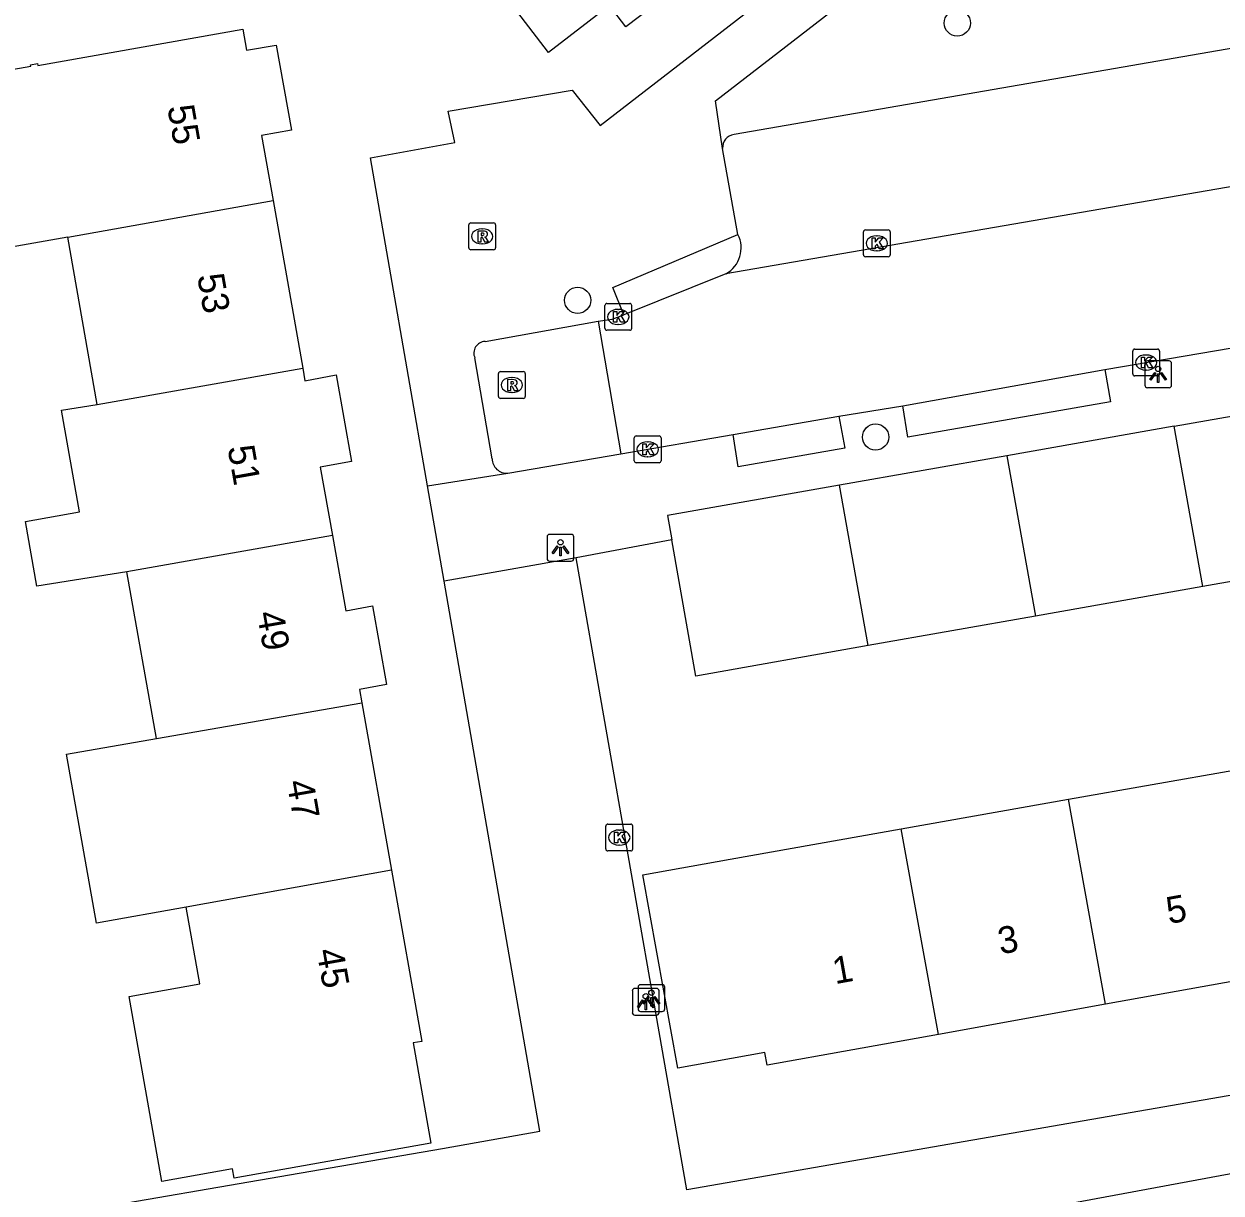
# Model space of a CAD drawing. Extents: x 162880 to 165536, y 384011 to 385179.
# Drawn here: x 164282.3 to 164326.94, y 384261.45 to 384305.04 of the extents above; entities that cross this region are included whole.
import ezdxf

# ---------------------------------------------------------------- set-up
doc = ezdxf.new("R2010")
doc.units = 0
for name, color, linetype in [('IMGEO_Boom', 7, 'Continuous'), ('IMGEO_Kolk', 7, 'Continuous'), ('IMGEO_Lichtpunt', 7, 'Continuous'), ('IMGEO_Pand', 7, 'Continuous'), ('IMGEO_Pand_nummerreeks', 7, 'Continuous'), ('IMGEO_Parkeervlak_open', 7, 'Continuous'), ('IMGEO_Rijbaan_lokaal_open', 7, 'Continuous'), ('IMGEO_Rioolput', 7, 'Continuous'), ('IMGEO_Voetpad_open', 7, 'Continuous')]:
    doc.layers.add(name, color=color, linetype=linetype)

msp = doc.modelspace()

# ---------------------------------------------------------------- linework, layer by layer
at = {"layer": 'IMGEO_Boom'}
for centre in [(164317.101, 384305.071), (164302.945, 384294.734), (164314.055, 384289.636)]:
    msp.add_circle(centre, 0.489, dxfattribs=at)
at = {"layer": 'IMGEO_Kolk'}
for p, q in [((164313.6, 384296.431), (164313.6, 384297.283)), ((164313.675, 384297.357), (164314.527, 384297.357)), ((164314.601, 384297.283), (164314.601, 384296.431)), ((164314.088, 384297.137), (164314.113, 384297.137)), ((164314.527, 384296.357), (164313.675, 384296.357)), ((164314.111, 384296.577), (164314.086, 384296.577)), ((164303.958, 384293.69), (164303.958, 384294.542)), ((164304.033, 384294.616), (164304.885, 384294.616)), ((164304.959, 384294.542), (164304.959, 384293.69)), ((164304.446, 384294.396), (164304.471, 384294.396)), ((164304.469, 384293.836), (164304.444, 384293.836)), ((164304.885, 384293.616), (164304.033, 384293.616)), ((164323.643, 384291.989), (164323.643, 384292.841)), ((164323.718, 384292.915), (164324.57, 384292.915)), ((164324.644, 384292.841), (164324.644, 384291.989)), ((164324.131, 384292.695), (164324.156, 384292.695)), ((164324.57, 384291.915), (164323.718, 384291.915)), ((164324.154, 384292.135), (164324.129, 384292.135)), ((164305.132, 384289.679), (164305.984, 384289.679)), ((164305.057, 384288.753), (164305.057, 384289.605)), ((164305.545, 384289.459), (164305.57, 384289.459)), ((164306.058, 384289.605), (164306.058, 384288.753)), ((164305.568, 384288.899), (164305.543, 384288.899)), ((164305.984, 384288.679), (164305.132, 384288.679)), ((164303.995, 384274.279), (164303.995, 384275.131)), ((164304.07, 384275.205), (164304.922, 384275.205)), ((164304.483, 384274.985), (164304.508, 384274.985)), ((164304.996, 384275.131), (164304.996, 384274.279)), ((164304.922, 384274.205), (164304.07, 384274.205)), ((164304.506, 384274.425), (164304.481, 384274.425))]:
    msp.add_line(p, q, dxfattribs=at)
for points in [[(164313.6, 384296.431), (164313.6, 384297.283)], [(164313.675, 384297.357), (164314.527, 384297.357)], [(164314.601, 384297.283), (164314.601, 384296.431)], [(164313.921, 384297.057), (164314.044, 384297.057), (164314.044, 384296.906), (164314.174, 384297.057), (164314.338, 384297.057), (164314.192, 384296.906), (164314.345, 384296.657), (164314.193, 384296.657), (164314.108, 384296.821), (164314.044, 384296.754), (164314.044, 384296.657), (164313.921, 384296.657), (164313.921, 384297.057)], [(164314.527, 384296.357), (164313.675, 384296.357)], [(164303.958, 384293.69), (164303.958, 384294.542)], [(164304.033, 384294.616), (164304.885, 384294.616)], [(164304.959, 384294.542), (164304.959, 384293.69)], [(164304.279, 384294.316), (164304.402, 384294.316), (164304.402, 384294.165), (164304.532, 384294.316), (164304.696, 384294.316), (164304.55, 384294.165), (164304.703, 384293.916), (164304.551, 384293.916), (164304.466, 384294.08), (164304.402, 384294.013), (164304.402, 384293.916), (164304.279, 384293.916), (164304.279, 384294.316)], [(164304.885, 384293.616), (164304.033, 384293.616)], [(164323.643, 384291.989), (164323.643, 384292.841)], [(164323.718, 384292.915), (164324.57, 384292.915)], [(164324.644, 384292.841), (164324.644, 384291.989)], [(164323.964, 384292.615), (164324.087, 384292.615), (164324.087, 384292.464), (164324.217, 384292.615), (164324.381, 384292.615), (164324.235, 384292.464), (164324.388, 384292.215), (164324.236, 384292.215), (164324.151, 384292.379), (164324.087, 384292.312), (164324.087, 384292.215), (164323.964, 384292.215), (164323.964, 384292.615)], [(164324.57, 384291.915), (164323.718, 384291.915)], [(164305.132, 384289.679), (164305.984, 384289.679)], [(164305.057, 384288.753), (164305.057, 384289.605)], [(164305.378, 384289.379), (164305.501, 384289.379), (164305.501, 384289.228), (164305.631, 384289.379), (164305.795, 384289.379), (164305.649, 384289.228), (164305.802, 384288.979), (164305.65, 384288.979), (164305.565, 384289.143), (164305.501, 384289.076), (164305.501, 384288.979), (164305.378, 384288.979), (164305.378, 384289.379)], [(164306.058, 384289.605), (164306.058, 384288.753)], [(164305.984, 384288.679), (164305.132, 384288.679)], [(164303.995, 384274.279), (164303.995, 384275.131)], [(164304.07, 384275.205), (164304.922, 384275.205)], [(164304.316, 384274.905), (164304.439, 384274.905), (164304.439, 384274.754), (164304.569, 384274.905), (164304.733, 384274.905), (164304.587, 384274.754), (164304.74, 384274.505), (164304.588, 384274.505), (164304.503, 384274.669), (164304.439, 384274.602), (164304.439, 384274.505), (164304.316, 384274.505), (164304.316, 384274.905)], [(164304.996, 384275.131), (164304.996, 384274.279)], [(164304.922, 384274.205), (164304.07, 384274.205)]]:
    msp.add_lwpolyline(points, dxfattribs=at)
for centre, start, end in [((164313.677, 384297.281), 91.552, 178.448), ((164313.677, 384297.281), 91.552, 178.448), ((164314.525, 384297.281), 1.552, 88.448), ((164314.525, 384297.281), 1.552, 88.448), ((164313.677, 384296.433), 181.552, 268.448), ((164313.677, 384296.433), 181.552, 268.448), ((164314.525, 384296.433), 271.552, 358.448), ((164314.525, 384296.433), 271.552, 358.448), ((164304.035, 384294.54), 91.552, 178.448), ((164304.035, 384294.54), 91.552, 178.448), ((164304.883, 384294.54), 1.552, 88.448), ((164304.883, 384294.54), 1.552, 88.448), ((164304.035, 384293.692), 181.552, 268.448), ((164304.035, 384293.692), 181.552, 268.448), ((164304.883, 384293.692), 271.552, 358.448), ((164304.883, 384293.692), 271.552, 358.448), ((164323.72, 384292.839), 91.552, 178.448), ((164323.72, 384292.839), 91.552, 178.448), ((164324.568, 384292.839), 1.552, 88.448), ((164324.568, 384292.839), 1.552, 88.448), ((164323.72, 384291.991), 181.552, 268.448), ((164323.72, 384291.991), 181.552, 268.448), ((164324.568, 384291.991), 271.552, 358.448), ((164324.568, 384291.991), 271.552, 358.448), ((164305.134, 384289.603), 91.552, 178.448), ((164305.134, 384289.603), 91.552, 178.448), ((164305.982, 384289.603), 1.552, 88.448), ((164305.982, 384289.603), 1.552, 88.448), ((164305.134, 384288.755), 181.552, 268.448), ((164305.134, 384288.755), 181.552, 268.448), ((164305.982, 384288.755), 271.552, 358.448), ((164305.982, 384288.755), 271.552, 358.448), ((164304.072, 384275.129), 91.552, 178.448), ((164304.072, 384275.129), 91.552, 178.448), ((164304.92, 384275.129), 1.552, 88.448), ((164304.92, 384275.129), 1.552, 88.448), ((164304.072, 384274.281), 181.552, 268.448), ((164304.072, 384274.281), 181.552, 268.448), ((164304.92, 384274.281), 271.552, 358.448), ((164304.92, 384274.281), 271.552, 358.448)]:
    msp.add_arc(centre, 0.0765, start, end, dxfattribs=at)
for centre, major_axis, ratio, start_param, end_param in [((164314.087, 384296.857), (-0.387, 0.002), 0.722429, 4.712389, 7.853982), ((164314.112, 384296.857), (-0.39, 0.002), 0.717154, 1.570796, 4.712389), ((164304.445, 384294.116), (-0.387, 0.002), 0.722429, 4.712389, 7.853982), ((164304.47, 384294.116), (-0.39, 0.002), 0.717154, 1.570796, 4.712389), ((164324.13, 384292.415), (-0.387, 0.002), 0.722429, 4.712389, 7.853982), ((164324.155, 384292.415), (-0.39, 0.002), 0.717154, 1.570796, 4.712389), ((164305.544, 384289.179), (-0.387, 0.002), 0.722429, 4.712389, 7.853982), ((164305.569, 384289.179), (-0.39, 0.002), 0.717154, 1.570796, 4.712389), ((164304.482, 384274.705), (-0.387, 0.002), 0.722429, 4.712389, 7.853982), ((164304.507, 384274.705), (-0.39, 0.002), 0.717154, 1.570796, 4.712389)]:
    msp.add_ellipse(centre, major_axis=major_axis, ratio=ratio, start_param=start_param, end_param=end_param, dxfattribs=at)
at = {"layer": 'IMGEO_Lichtpunt'}
for p, q in [((164324.094, 384292.378), (164324.094, 384291.571)), ((164324.094, 384292.378), (164324.094, 384291.571)), ((164324.996, 384292.473), (164324.188, 384292.473)), ((164324.996, 384292.473), (164324.188, 384292.473)), ((164325.09, 384291.571), (164325.09, 384292.378)), ((164325.09, 384291.571), (164325.09, 384292.378)), ((164324.188, 384291.477), (164324.996, 384291.477)), ((164324.188, 384291.477), (164324.996, 384291.477)), ((164301.807, 384285.913), (164301.807, 384285.106)), ((164301.807, 384285.913), (164301.807, 384285.106)), ((164302.709, 384286.008), (164301.901, 384286.008)), ((164302.709, 384286.008), (164301.901, 384286.008)), ((164302.803, 384285.106), (164302.803, 384285.913)), ((164302.803, 384285.106), (164302.803, 384285.913)), ((164301.901, 384285.012), (164302.709, 384285.012)), ((164301.901, 384285.012), (164302.709, 384285.012)), ((164305.197, 384269.121), (164305.197, 384268.314)), ((164305.197, 384269.121), (164305.197, 384268.314)), ((164306.099, 384269.216), (164305.291, 384269.216)), ((164306.099, 384269.216), (164305.291, 384269.216)), ((164306.193, 384268.314), (164306.193, 384269.121)), ((164306.193, 384268.314), (164306.193, 384269.121)), ((164304.984, 384268.987), (164304.984, 384268.18)), ((164304.984, 384268.987), (164304.984, 384268.18)), ((164305.886, 384269.082), (164305.078, 384269.082)), ((164305.886, 384269.082), (164305.078, 384269.082)), ((164305.98, 384268.18), (164305.98, 384268.987)), ((164305.98, 384268.18), (164305.98, 384268.987)), ((164305.291, 384268.22), (164306.099, 384268.22)), ((164305.291, 384268.22), (164306.099, 384268.22)), ((164305.078, 384268.086), (164305.886, 384268.086)), ((164305.078, 384268.086), (164305.886, 384268.086))]:
    msp.add_line(p, q, dxfattribs=at)
for points in [[(164324.468, 384292.042), (164324.507, 384292.014), (164324.319, 384291.752), (164324.281, 384291.779), (164324.468, 384292.042)], [(164324.57, 384291.994), (164324.617, 384291.994), (164324.617, 384291.672), (164324.57, 384291.672), (164324.57, 384291.994)], [(164324.68, 384292.014), (164324.718, 384292.041), (164324.905, 384291.779), (164324.866, 384291.751), (164324.68, 384292.014)], [(164302.181, 384285.577), (164302.22, 384285.549), (164302.032, 384285.287), (164301.994, 384285.314), (164302.181, 384285.577)], [(164302.283, 384285.529), (164302.33, 384285.529), (164302.33, 384285.207), (164302.283, 384285.207), (164302.283, 384285.529)], [(164302.393, 384285.549), (164302.431, 384285.576), (164302.618, 384285.314), (164302.579, 384285.286), (164302.393, 384285.549)], [(164305.358, 384268.651), (164305.397, 384268.623), (164305.209, 384268.361), (164305.171, 384268.388), (164305.358, 384268.651)], [(164305.571, 384268.785), (164305.61, 384268.757), (164305.422, 384268.495), (164305.384, 384268.522), (164305.571, 384268.785)], [(164305.57, 384268.623), (164305.608, 384268.65), (164305.795, 384268.388), (164305.756, 384268.36), (164305.57, 384268.623)], [(164305.673, 384268.737), (164305.72, 384268.737), (164305.72, 384268.415), (164305.673, 384268.415), (164305.673, 384268.737)], [(164305.783, 384268.757), (164305.821, 384268.784), (164306.008, 384268.522), (164305.969, 384268.494), (164305.783, 384268.757)], [(164305.46, 384268.603), (164305.507, 384268.603), (164305.507, 384268.281), (164305.46, 384268.281), (164305.46, 384268.603)]]:
    msp.add_lwpolyline(points, dxfattribs=at)
for centre in [(164324.593, 384292.176), (164302.306, 384285.711), (164305.483, 384268.785), (164305.696, 384268.919)]:
    msp.add_circle(centre, 0.0994, dxfattribs=at)
for centre, start, end in [((164324.188, 384292.378), 90, 180), ((164324.188, 384292.378), 90, 180), ((164324.996, 384292.378), 0, 90), ((164324.996, 384292.378), 0, 90), ((164324.188, 384291.571), 180, 270), ((164324.188, 384291.571), 180, 270), ((164324.996, 384291.571), 270, 0), ((164324.996, 384291.571), 270, 360), ((164301.901, 384285.913), 90, 180), ((164301.901, 384285.913), 90, 180), ((164302.709, 384285.913), 0, 90), ((164302.709, 384285.913), 0, 90), ((164301.901, 384285.106), 180, 270), ((164301.901, 384285.106), 180, 270), ((164302.709, 384285.106), 270, 0), ((164302.709, 384285.106), 270, 360), ((164305.291, 384269.121), 90, 180), ((164305.291, 384269.121), 90, 180), ((164306.099, 384269.121), 0, 90), ((164306.099, 384269.121), 0, 90), ((164305.078, 384268.987), 90, 180), ((164305.078, 384268.987), 90, 180), ((164305.886, 384268.987), 0, 90), ((164305.886, 384268.987), 0, 90), ((164305.291, 384268.314), 180, 270), ((164305.291, 384268.314), 180, 270), ((164306.099, 384268.314), 270, 0), ((164306.099, 384268.314), 270, 360), ((164305.078, 384268.18), 180, 270), ((164305.078, 384268.18), 180, 270), ((164305.886, 384268.18), 270, 0), ((164305.886, 384268.18), 270, 360)]:
    msp.add_arc(centre, 0.0946, start, end, dxfattribs=at)
at = {"layer": 'IMGEO_Pand'}
for points in [[(164312.164, 384310.221), (164307.016, 384306.279), (164306.828, 384306.526), (164304.74, 384304.928), (164304.133, 384305.723), (164301.855, 384303.979), (164296.232, 384311.324)], [(164283.929, 384297.094), (164270.831, 384294.777), (164270.198, 384298.357), (164279.159, 384299.942), (164278.658, 384302.776), (164282.557, 384303.466), (164282.548, 384303.515), (164282.804, 384303.56), (164282.817, 384303.491), (164290.458, 384304.843), (164290.597, 384304.054), (164291.704, 384304.252), (164292.271, 384301.071), (164291.159, 384300.88), (164291.589, 384298.449)], [(164283.929, 384297.094), (164291.589, 384298.449)], [(164291.589, 384298.449), (164292.694, 384292.208)], [(164285.034, 384290.854), (164283.929, 384297.094)], [(164285.034, 384290.854), (164292.694, 384292.208)], [(164292.694, 384292.208), (164292.777, 384291.737), (164293.941, 384291.953), (164294.518, 384288.72), (164293.348, 384288.511), (164293.798, 384285.968)], [(164286.138, 384284.613), (164282.784, 384284.074), (164282.357, 384286.493), (164284.365, 384286.847), (164283.695, 384290.644), (164285.034, 384290.854)], [(164325.184, 384290.041), (164328.093, 384290.555)], [(164328.093, 384290.555), (164329.15, 384284.573), (164326.262, 384284.063)], [(164325.184, 384290.041), (164318.945, 384288.94)], [(164326.262, 384284.063), (164325.184, 384290.041)], [(164318.945, 384288.94), (164312.705, 384287.837)], [(164318.945, 384288.94), (164320.023, 384282.961)], [(164312.705, 384287.837), (164306.294, 384286.705), (164306.453, 384285.806)], [(164313.783, 384281.859), (164312.705, 384287.837)], [(164293.798, 384285.968), (164286.138, 384284.613)], [(164293.798, 384285.968), (164294.295, 384283.159), (164295.293, 384283.338), (164295.817, 384280.406), (164294.814, 384280.227), (164294.903, 384279.726)], [(164313.783, 384281.859), (164307.35, 384280.723), (164306.453, 384285.806)], [(164287.238, 384278.395), (164286.138, 384284.613)], [(164326.262, 384284.063), (164320.023, 384282.961)], [(164320.023, 384282.961), (164313.783, 384281.859)], [(164287.238, 384278.395), (164294.903, 384279.726)], [(164294.903, 384279.726), (164296.007, 384273.485)], [(164288.35, 384272.114), (164285.003, 384271.512), (164283.89, 384277.813), (164287.238, 384278.395)], [(164321.254, 384276.131), (164327.493, 384277.232)], [(164315.014, 384275.029), (164321.254, 384276.131)], [(164322.631, 384268.491), (164321.254, 384276.131)], [(164316.395, 384267.367), (164310.011, 384266.217), (164309.926, 384266.689), (164306.678, 384266.104), (164305.378, 384273.317), (164308.626, 384273.902), (164315.014, 384275.029)], [(164316.395, 384267.367), (164315.014, 384275.029)], [(164296.007, 384273.485), (164297.136, 384267.105), (164296.812, 384267.048), (164297.474, 384263.307), (164290.138, 384262.009), (164290.078, 384262.347), (164287.442, 384261.881), (164286.222, 384268.779), (164288.858, 384269.245), (164288.35, 384272.114)], [(164296.007, 384273.485), (164288.35, 384272.114)], [(164328.866, 384269.615), (164322.631, 384268.491)], [(164322.631, 384268.491), (164316.395, 384267.367)]]:
    msp.add_lwpolyline(points, dxfattribs=at)
at = {"layer": 'IMGEO_Parkeervlak_open'}
msp.add_lwpolyline([(164328.745, 384304.373), (164308.776, 384300.918)], dxfattribs=at)
msp.add_arc((164308.853, 384300.422), 0.502, 98.8415, 182.9873, dxfattribs=at)
at = {"layer": 'IMGEO_Rijbaan_lokaal_open'}
for points in [[(164334.279, 384300.168), (164308.475, 384295.726)], [(164308.475, 384295.726), (164304.669, 384294.194)], [(164303.704, 384293.953), (164304.238, 384294.034), (164304.669, 384294.194)], [(164303.704, 384293.953), (164304.556, 384289.006)], [(164322.605, 384292.15), (164327.349, 384292.967)], [(164315.074, 384290.797), (164322.605, 384292.15)], [(164312.684, 384290.416), (164315.074, 384290.797)], [(164308.739, 384289.728), (164312.684, 384290.416)], [(164304.556, 384289.006), (164308.739, 384289.728)]]:
    msp.add_lwpolyline(points, dxfattribs=at)
at = {"layer": 'IMGEO_Rioolput'}
for p, q in [((164298.885, 384296.691), (164298.885, 384297.543)), ((164298.96, 384297.617), (164299.812, 384297.617)), ((164299.373, 384297.397), (164299.398, 384297.397)), ((164299.886, 384297.543), (164299.886, 384296.691)), ((164299.396, 384296.837), (164299.371, 384296.837)), ((164299.812, 384296.617), (164298.96, 384296.617)), ((164299.991, 384291.15), (164299.991, 384292.002)), ((164300.066, 384292.076), (164300.918, 384292.076)), ((164300.992, 384292.002), (164300.992, 384291.15)), ((164300.479, 384291.856), (164300.504, 384291.856)), ((164300.918, 384291.076), (164300.066, 384291.076)), ((164300.502, 384291.296), (164300.477, 384291.296))]:
    msp.add_line(p, q, dxfattribs=at)
for points in [[(164298.885, 384296.691), (164298.885, 384297.543)], [(164298.96, 384297.617), (164299.812, 384297.617)], [(164299.474, 384297.315), (164299.222, 384297.317), (164299.222, 384296.917)], [(164299.4, 384297.236), (164299.346, 384297.236), (164299.346, 384297.155)], [(164299.886, 384297.543), (164299.886, 384296.691)], [(164299.222, 384296.917), (164299.346, 384296.917), (164299.346, 384297.079), (164299.357, 384297.079)], [(164299.346, 384297.155), (164299.398, 384297.155)], [(164299.404, 384297.05), (164299.475, 384296.917), (164299.615, 384296.917), (164299.55, 384297.043)], [(164299.812, 384296.617), (164298.96, 384296.617)], [(164299.991, 384291.15), (164299.991, 384292.002)], [(164300.066, 384292.076), (164300.918, 384292.076)], [(164300.992, 384292.002), (164300.992, 384291.15)], [(164300.58, 384291.774), (164300.328, 384291.776), (164300.328, 384291.376)], [(164300.328, 384291.376), (164300.452, 384291.376), (164300.452, 384291.538), (164300.463, 384291.538)], [(164300.506, 384291.695), (164300.452, 384291.695), (164300.452, 384291.614)], [(164300.452, 384291.614), (164300.504, 384291.614)], [(164300.51, 384291.509), (164300.581, 384291.376), (164300.721, 384291.376), (164300.656, 384291.502)], [(164300.918, 384291.076), (164300.066, 384291.076)]]:
    msp.add_lwpolyline(points, dxfattribs=at)
for centre, radius, start, end in [((164298.962, 384297.541), 0.0765, 91.552, 178.448), ((164298.962, 384297.541), 0.0765, 91.552, 178.448), ((164299.406, 384297.14), 0.0964, 77.0061, 93.1865), ((164299.42, 384297.197), 0.0378, 276.6634, 79.6772), ((164299.473, 384297.205), 0.109, 350.3612, 89.416), ((164299.81, 384297.541), 0.0765, 1.552, 88.448), ((164299.81, 384297.541), 0.0765, 1.552, 88.448), ((164299.356, 384297.026), 0.0533, 26.0293, 88.6989), ((164299.382, 384297.344), 0.19, 274.7715, 282.9687), ((164299.471, 384297.205), 0.112, 277.5842, 350.9817), ((164299.455, 384296.99), 0.108, 29.5134, 73.7905), ((164298.962, 384296.693), 0.0765, 181.552, 268.448), ((164298.962, 384296.693), 0.0765, 181.552, 268.448), ((164299.81, 384296.693), 0.0765, 271.552, 358.448), ((164299.81, 384296.693), 0.0765, 271.552, 358.448), ((164300.068, 384292), 0.0765, 91.552, 178.448), ((164300.068, 384292), 0.0765, 91.552, 178.448), ((164300.916, 384292), 0.0765, 1.552, 88.448), ((164300.916, 384292), 0.0765, 1.552, 88.448), ((164300.462, 384291.485), 0.0533, 26.0293, 88.6989), ((164300.488, 384291.803), 0.19, 274.7715, 282.9687), ((164300.512, 384291.599), 0.0964, 77.0061, 93.1865), ((164300.526, 384291.656), 0.0378, 276.6634, 79.6772), ((164300.579, 384291.664), 0.109, 350.3612, 89.416), ((164300.577, 384291.664), 0.112, 277.5842, 350.9817), ((164300.561, 384291.449), 0.108, 29.5134, 73.7905), ((164300.068, 384291.152), 0.0765, 181.552, 268.448), ((164300.068, 384291.152), 0.0765, 181.552, 268.448), ((164300.916, 384291.152), 0.0765, 271.552, 358.448), ((164300.916, 384291.152), 0.0765, 271.552, 358.448)]:
    msp.add_arc(centre, radius, start, end, dxfattribs=at)
for centre, major_axis, ratio, start_param, end_param in [((164299.372, 384297.117), (-0.387, 0.002), 0.722429, 4.712389, 7.853982), ((164299.397, 384297.117), (-0.39, 0.002), 0.717154, 1.570796, 4.712389), ((164300.478, 384291.576), (-0.387, 0.002), 0.722429, 4.712389, 7.853982), ((164300.503, 384291.576), (-0.39, 0.002), 0.717154, 1.570796, 4.712389)]:
    msp.add_ellipse(centre, major_axis=major_axis, ratio=ratio, start_param=start_param, end_param=end_param, dxfattribs=at)
at = {"layer": 'IMGEO_Voetpad_open'}
for points in [[(164297.346, 384287.817), (164295.22, 384300.04), (164298.369, 384300.62), (164298.113, 384301.79), (164302.735, 384302.564), (164303.789, 384301.256), (164335.046, 384325.415), (164340.489, 384326.395)], [(164308.352, 384300.396), (164308.079, 384302.171), (164326.667, 384316.538), (164326.897, 384315.225)], [(164308.922, 384297.19), (164308.352, 384300.396)], [(164304.669, 384294.194), (164304.258, 384295.214), (164308.922, 384297.19)], [(164299.494, 384293.202), (164303.704, 384293.953)], [(164299.759, 384288.828), (164299.111, 384292.583)], [(164322.605, 384292.15), (164322.812, 384290.948), (164315.259, 384289.636), (164315.074, 384290.797)], [(164312.684, 384290.416), (164312.906, 384289.222), (164308.932, 384288.527), (164308.739, 384289.728)], [(164300.342, 384288.293), (164304.556, 384289.006)], [(164297.346, 384287.817), (164300.342, 384288.293)], [(164297.965, 384284.257), (164297.346, 384287.817)], [(164306.453, 384285.806), (164302.892, 384285.13)], [(164302.892, 384285.13), (164297.965, 384284.257)], [(164355.977, 384271.342), (164356.192, 384270.104), (164307.016, 384261.573), (164302.892, 384285.13)], [(164278.541, 384259.775), (164297.909, 384263.112), (164301.53, 384263.755), (164297.965, 384284.257)], [(164306.991, 384258.44), (164308.547, 384258.7), (164327.238, 384262.163), (164329.87, 384262.607)]]:
    msp.add_lwpolyline(points, dxfattribs=at)
for centre, radius, start, end in [((164307.939, 384296.69), 1.103, 299.0628, 26.9794), ((164299.512, 384292.763), 0.439, 92.3083, 204.1983), ((164300.294, 384288.826), 0.535, 179.7853, 275.1315)]:
    msp.add_arc(centre, radius, start, end, dxfattribs=at)

# ---------------------------------------------------------------- texts
at = {"layer": 'IMGEO_Pand_nummerreeks'}
for s, rotation, p in [('55', 280.0323, (164287.641, 384301.94)), ('53', 280.035, (164288.754, 384295.65)), ('51', 280.035, (164289.886, 384289.25)), ('49', 280.035, (164290.98, 384283.071)), ('47', 280.035, (164292.093, 384276.781)), ('5', 10.2157, (164324.987, 384271.477)), ('3', 10.2157, (164318.709, 384270.346)), ('45', 280.0323, (164293.206, 384270.492)), ('1', 10.2157, (164312.543, 384269.235))]:
    msp.add_text(s, height=1, rotation=rotation, dxfattribs=at).set_placement(p)

doc.saveas('drawing.dxf')
